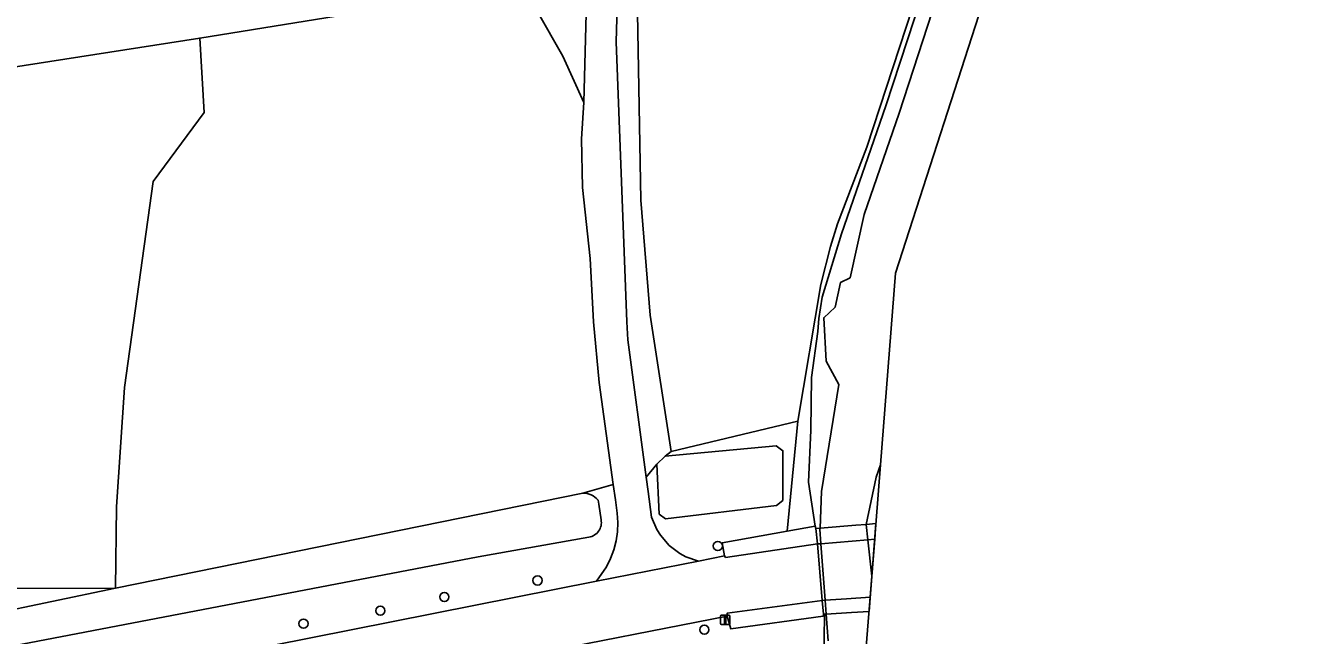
# Model space of a CAD drawing. Extents: x 160203 to 161530, y 379528 to 381797.
# Drawn here: x 161033.8 to 161169.8, y 379966.8 to 380031.4 of the extents above; entities that cross this region are included whole.
import ezdxf

# ---------------------------------------------------------------- set-up
doc = ezdxf.new("R2010")
doc.units = 0
for name, color, linetype in [('IMGEO_Boom', 7, 'Continuous'), ('IMGEO_Dek', 7, 'Continuous'), ('IMGEO_Groenvoorziening', 7, 'Continuous'), ('IMGEO_Hek', 7, 'Continuous'), ('IMGEO_Lichtmast', 7, 'Continuous'), ('IMGEO_Loofbos', 7, 'Continuous'), ('IMGEO_Oever', 7, 'Continuous'), ('IMGEO_Rijbaan_lokaal_halfverhard', 7, 'Continuous'), ('IMGEO_Rijbaan_lokaal_open', 7, 'Continuous'), ('IMGEO_Voetpad_onverhard', 7, 'Continuous'), ('IMGEO_Voetpad_open', 7, 'Continuous'), ('IMGEO_Waterloop', 7, 'Continuous')]:
    doc.layers.add(name, color=color, linetype=linetype)

msp = doc.modelspace()

# ---------------------------------------------------------------- linework, layer by layer
at = {"layer": 'IMGEO_Boom'}
for centre in [(161107.13, 379976.27), (161088.03, 379972.62), (161078.15, 379970.87), (161071.37, 379969.42), (161063.23, 379968.05), (161105.7, 379967.41)]:
    msp.add_circle(centre, 0.489, dxfattribs=at)
at = {"layer": 'IMGEO_Dek'}
msp.add_lwpolyline([(161123.15, 379969.33), (161123.88, 379978.65), (161122.84, 379978.56), (161121.76, 379978.48), (161117.96, 379978.16), (161117.51, 379978.12), (161117.7, 379976.48), (161118.17, 379970.49), (161118.31, 379969.04), (161118.43, 379969.05), (161118.61, 379969.06), (161121.31, 379969.22)], close=True, dxfattribs=at)
at = {"layer": 'IMGEO_Groenvoorziening'}
for points in [[(160993.96, 380147.55), (161000, 380115.94), (161002.45, 380102.93), (161010.16, 380062.07), (161010.59, 380059.8), (161015.38, 380034.42), (161016.06, 380030.82), (161017.24, 380024.56), (161017.42, 380024.59), (161019.28, 380024.9), (161052.23, 380030.05), (161085.72, 380035.48), (161084.79, 380036.55)], [(161096.99, 380051.8), (161096.36, 380029.66), (161097.5, 380000), (161097.58, 379998.11), (161099.53, 379983.57), (161100.65, 379984.93), (161101.56, 379985.77), (161102.17, 379986.26), (161099.96, 380000.71), (161098.96, 380012.87), (161098.63, 380032.72)], [(161129.14, 380037.49), (161122.9, 380018.48), (161119.8, 380010.39), (161119.08, 380007.99), (161118.06, 380003.97), (161115.61, 379989.49), (161114.48, 379977.85), (161117.45, 379978.38), (161116.74, 379983.02), (161116.99, 379988.53), (161117.07, 379994.11), (161117.71, 379998.98), (161117.82, 380000.34), (161118.17, 380002.63), (161120.23, 380009.31), (161124.93, 380022.88), (161129.5, 380036.77)]]:
    msp.add_lwpolyline(points, dxfattribs=at)
for points in [[(161099.53, 379983.57), (161099.74, 379982.05), (161100.11, 379979.32), (161100.66, 379978), (161101.04, 379977.4), (161101.98, 379976.32), (161103.11, 379975.46), (161103.74, 379975.13), (161105.07, 379974.67), (161107.82, 379975.21), (161107.6, 379976.62), (161114.48, 379977.85), (161115.61, 379989.49), (161102.17, 379986.26), (161101.56, 379985.77), (161113.31, 379986.89), (161114.02, 379986.35), (161114.02, 379981.1), (161113.35, 379980.56), (161101.6, 379979.14), (161100.9, 379979.64), (161100.65, 379984.93)], [(161118.52, 379962.94), (161118.38, 379966.45), (161118.43, 379969.05), (161118.31, 379969.04), (161118.3, 379968.84), (161108.49, 379967.5), (161108.13, 379968.84), (161044.22, 379956.33), (161034.96, 379954.47), (161036.53, 379946.77), (161063.51, 379951.93), (161083.43, 379955.73), (161083.62, 379955.77), (161090.17, 379957.22), (161089.85, 379959.13), (161092.71, 379959.7), (161095.86, 379960.33), (161101.09, 379961.36), (161109.56, 379962.33), (161116.1, 379962.77), (161116.83, 379962.82)]]:
    msp.add_lwpolyline(points, close=True, dxfattribs=at)
at = {"layer": 'IMGEO_Hek'}
for points in [[(161117.96, 379978.16), (161117.51, 379978.12)], [(161117.96, 379978.16), (161121.76, 379978.48)], [(161121.76, 379978.48), (161122.84, 379978.56)], [(161123.88, 379978.65), (161122.84, 379978.56)], [(161123.15, 379969.33), (161121.31, 379969.22)], [(161118.31, 379969.04), (161118.43, 379969.05)], [(161118.43, 379969.05), (161118.61, 379969.06)], [(161121.31, 379969.22), (161118.61, 379969.06)]]:
    msp.add_lwpolyline(points, dxfattribs=at)
at = {"layer": 'IMGEO_Lichtmast'}
for p, q in [((161107.42, 379968.05), (161107.42, 379968.85)), ((161107.42, 379968.85), (161107.42, 379968.05)), ((161107.52, 379968.95), (161108.31, 379968.95)), ((161108.31, 379968.95), (161107.52, 379968.95)), ((161108.31, 379967.95), (161107.52, 379967.95)), ((161107.52, 379967.95), (161108.31, 379967.95)), ((161108.41, 379968.85), (161108.41, 379968.05)), ((161108.41, 379968.05), (161108.41, 379968.85))]:
    msp.add_line(p, q, dxfattribs=at)
msp.add_lwpolyline([(161107.84, 379968.82), (161107.99, 379968.82), (161107.99, 379968.07), (161107.84, 379968.07), (161107.84, 379968.82)], dxfattribs=at)
for centre, start, end in [((161107.52, 379968.85), 90, 180), ((161107.52, 379968.85), 90, 180), ((161107.52, 379968.05), 180, 270), ((161107.52, 379968.05), 180, 270), ((161108.31, 379968.85), 0, 90), ((161108.31, 379968.85), 360, 90), ((161108.31, 379968.05), 270, 0), ((161108.31, 379968.05), 270, 0)]:
    msp.add_arc(centre, 0.1, start, end, dxfattribs=at)
at = {"layer": 'IMGEO_Loofbos'}
for points in [[(161098.63, 380032.72), (161098.96, 380012.87), (161099.96, 380000.71), (161102.17, 379986.26), (161115.61, 379989.49), (161118.06, 380003.97), (161119.08, 380007.99), (161119.8, 380010.39), (161122.9, 380018.48), (161129.14, 380037.49)], [(160995.52, 379971.69), (161043.3, 379971.79), (161043.41, 379980.4), (161044.26, 379993.05), (161047.3, 380014.85), (161052.7, 380022.15), (161052.23, 380030.05), (161019.28, 380024.9)], [(161094.26, 379972.53), (161095.33, 379974.05), (161095.76, 379974.93), (161096.1, 379975.85), (161096.35, 379976.8), (161096.49, 379977.78), (161096.53, 379978.76), (161096.47, 379979.74), (161096.27, 379981.15), (161096.04, 379982.79), (161092.81, 379981.86)], [(161094.44, 379981.12), (161094.51, 379980.69), (161094.76, 379979.04)], [(161093.45, 379977.21), (161081.74, 379975.13), (161026.76, 379964.62), (161005.51, 379960.73), (161000, 379958.37), (160998.65, 379957.79), (160935.59, 379945.88), (160935.24, 379948.23), (160922.71, 379945.79), (160921.67, 379948.2), (160919.01, 379947.11), (160919.54, 379945.85)], [(161023.99, 379959.09), (161031.11, 379960.14), (161038.19, 379961.42), (161094.26, 379972.53)]]:
    msp.add_lwpolyline(points, dxfattribs=at)
msp.add_lwpolyline([(161096.04, 379982.79), (161094.55, 379993.59), (161093.97, 380000), (161093.59, 380006.72), (161092.79, 380014.23), (161092.68, 380019.39), (161092.95, 380023.24), (161090.71, 380028.12), (161087.99, 380032.88), (161085.72, 380035.48), (161052.23, 380030.05), (161052.7, 380022.15), (161047.3, 380014.85), (161044.26, 379993.05), (161043.41, 379980.4), (161043.3, 379971.79), (161092.81, 379981.86)], close=True, dxfattribs=at)
for centre, radius, start, end in [((161092.86, 379979.81), 2.05, 39.7058, 91.4803), ((161093.23, 379978.75), 1.56, 278.3738, 10.6458)]:
    msp.add_arc(centre, radius, start, end, dxfattribs=at)
at = {"layer": 'IMGEO_Oever'}
for points in [[(161118.82, 379966.23), (161118.61, 379969.06), (161118.51, 379970.52), (161118.06, 379976.51), (161117.95, 379978.06), (161117.96, 379978.16), (161118.12, 379982.05), (161119.95, 379993.38), (161118.6, 379995.85), (161118.35, 380000.44), (161119.57, 380001.56), (161120.14, 380004.17), (161121.14, 380004.67), (161122.65, 380011.37), (161126.35, 380022.08), (161130.87, 380035.99), (161132.63, 380039.05), (161135.15, 380045.66), (161139.69, 380060.35), (161145.61, 380085.23), (161148.28, 380100.24), (161152.05, 380111.63), (161162.86, 380131.15), (161173.76, 380141.6)], [(161129.5, 380036.77), (161124.93, 380022.88), (161120.23, 380009.31), (161118.17, 380002.63), (161117.82, 380000.34), (161117.71, 379998.98), (161117.07, 379994.11), (161116.99, 379988.53), (161116.74, 379983.02), (161117.45, 379978.38), (161117.51, 379978.12), (161117.7, 379976.48), (161118.17, 379970.49), (161118.31, 379969.04), (161118.43, 379969.05), (161118.38, 379966.45)], [(161123.44, 379973.09), (161124.36, 379984.87), (161123.89, 379983.54), (161122.84, 379978.56), (161123.02, 379976.92), (161123.44, 379973.09)]]:
    msp.add_lwpolyline(points, dxfattribs=at)
at = {"layer": 'IMGEO_Rijbaan_lokaal_halfverhard'}
for points in [[(161093.18, 380032.66), (161092.95, 380023.24), (161092.68, 380019.39), (161092.79, 380014.23), (161093.59, 380006.72), (161093.97, 380000), (161094.55, 379993.59), (161096.04, 379982.79), (161096.27, 379981.15), (161096.47, 379979.74), (161096.53, 379978.76), (161096.49, 379977.78), (161096.35, 379976.8), (161096.1, 379975.85), (161095.76, 379974.93), (161095.33, 379974.05), (161094.26, 379972.53), (161105.07, 379974.67), (161103.74, 379975.13), (161103.11, 379975.46), (161101.98, 379976.32), (161101.04, 379977.4), (161100.66, 379978), (161100.11, 379979.32), (161099.74, 379982.05), (161099.53, 379983.57), (161097.58, 379998.11), (161097.5, 380000), (161096.36, 380029.66), (161096.99, 380051.8)], [(161084.79, 380036.55), (161085.72, 380035.48), (161087.99, 380032.88), (161090.71, 380028.12), (161092.95, 380023.24), (161093.18, 380032.66), (161090.84, 380036.31), (161089.57, 380038.28), (161088.6, 380039.3), (161087.93, 380040.01)]]:
    msp.add_lwpolyline(points, dxfattribs=at)
at = {"layer": 'IMGEO_Rijbaan_lokaal_open'}
msp.add_lwpolyline([(161044.22, 379956.33), (161108.13, 379968.84), (161108.11, 379969.14), (161118.17, 379970.49), (161117.7, 379976.48), (161107.96, 379975.05), (161107.82, 379975.21), (161105.07, 379974.67), (161094.26, 379972.53), (161038.19, 379961.42), (161031.11, 379960.14), (161023.99, 379959.09)], dxfattribs=at)
msp.add_lwpolyline([(161123.27, 379970.85), (161123.75, 379976.98), (161123.02, 379976.92), (161121.35, 379976.78), (161118.06, 379976.51), (161117.7, 379976.48), (161118.17, 379970.49), (161118.51, 379970.52), (161120.76, 379970.67)], close=True, dxfattribs=at)
at = {"layer": 'IMGEO_Voetpad_onverhard'}
msp.add_lwpolyline([(161029.77, 379968.97), (161043.3, 379971.79), (160995.52, 379971.69)], dxfattribs=at)
at = {"layer": 'IMGEO_Voetpad_open'}
for points in [[(161117.45, 379978.38), (161114.48, 379977.85), (161107.6, 379976.62), (161107.82, 379975.21), (161107.96, 379975.05), (161117.7, 379976.48), (161117.51, 379978.12)], [(161123.75, 379976.98), (161123.88, 379978.65), (161122.84, 379978.56), (161121.76, 379978.48), (161117.96, 379978.16), (161117.51, 379978.12), (161117.7, 379976.48), (161118.06, 379976.51), (161121.35, 379976.78), (161123.02, 379976.92)], [(161123.15, 379969.33), (161123.27, 379970.85), (161120.76, 379970.67), (161118.51, 379970.52), (161118.17, 379970.49), (161118.31, 379969.04), (161118.43, 379969.05), (161118.61, 379969.06), (161121.31, 379969.22)], [(161118.31, 379969.04), (161118.17, 379970.49), (161108.11, 379969.14), (161108.13, 379968.84), (161108.49, 379967.5), (161118.3, 379968.84)]]:
    msp.add_lwpolyline(points, close=True, dxfattribs=at)
at = {"layer": 'IMGEO_Waterloop'}
for points in [[(161173.76, 380141.6), (161162.86, 380131.15), (161152.05, 380111.63), (161148.28, 380100.24), (161145.61, 380085.23), (161139.69, 380060.35), (161135.15, 380045.66), (161132.63, 380039.05), (161130.87, 380035.99), (161126.35, 380022.08), (161122.65, 380011.37), (161121.14, 380004.67), (161120.14, 380004.17), (161119.57, 380001.56), (161118.35, 380000.44), (161118.6, 379995.85), (161119.95, 379993.38), (161118.12, 379982.05), (161117.96, 379978.16), (161117.95, 379978.06), (161118.06, 379976.51), (161118.51, 379970.52), (161118.61, 379969.06), (161118.82, 379966.23)], [(161122.86, 379965.59), (161123.44, 379973.09), (161123.02, 379976.92), (161122.84, 379978.56), (161123.89, 379983.54), (161124.36, 379984.87), (161125.94, 380005.14), (161145.82, 380066.59), (161158.74, 380121.77), (161178.3, 380141.61)], [(161092.81, 379981.86), (161043.3, 379971.79), (161029.77, 379968.97), (161019.86, 379967.51), (161004.74, 379965.27), (161000, 379962.09), (160997.91, 379960.69), (161000, 379958.37), (161005.51, 379960.73), (161026.76, 379964.62), (161081.74, 379975.13)], [(161094.76, 379979.04), (161094.51, 379980.69), (161094.44, 379981.12)], [(161081.74, 379975.13), (161093.45, 379977.21)]]:
    msp.add_lwpolyline(points, dxfattribs=at)
msp.add_lwpolyline([(161114.02, 379986.35), (161113.31, 379986.89), (161101.56, 379985.77), (161100.65, 379984.93), (161100.9, 379979.64), (161101.6, 379979.14), (161113.35, 379980.56), (161114.02, 379981.1)], close=True, dxfattribs=at)
for centre, radius, start, end in [((161092.86, 379979.81), 2.05, 39.7058, 91.4803), ((161093.23, 379978.75), 1.56, 278.3738, 10.6458)]:
    msp.add_arc(centre, radius, start, end, dxfattribs=at)

doc.saveas('drawing.dxf')
